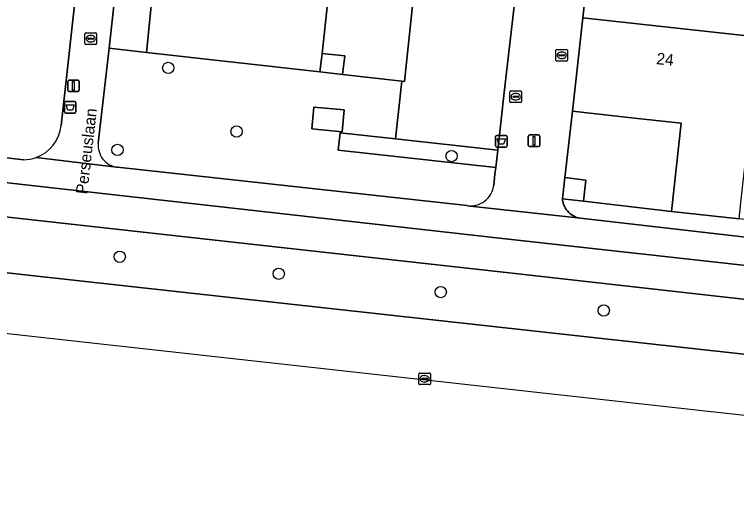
# Model space of a CAD drawing. Extents: x 162396 to 163643, y 386452 to 387406.
# Drawn here: x 162446.5 to 162508.8, y 386453.3 to 386495.5 of the extents above; entities that cross this region are included whole.
import ezdxf

# ---------------------------------------------------------------- set-up
doc = ezdxf.new("R2010")
doc.units = 0
for name, color, linetype in [('IMGEO_Afvalbak', 7, 'Continuous'), ('IMGEO_Berm_groen', 7, 'Continuous'), ('IMGEO_Boom', 7, 'Continuous'), ('IMGEO_Brandkraan', 7, 'Continuous'), ('IMGEO_Erf', 7, 'Continuous'), ('IMGEO_Fietspad_gesloten', 7, 'Continuous'), ('IMGEO_Groenvoorziening', 7, 'Continuous'), ('IMGEO_Haag', 7, 'Continuous'), ('IMGEO_Kolk', 7, 'Continuous'), ('IMGEO_Lichtmast', 7, 'Continuous'), ('IMGEO_Muur', 7, 'Continuous'), ('IMGEO_Openbare_ruimte_label', 7, 'Continuous'), ('IMGEO_Pand', 7, 'Continuous'), ('IMGEO_Pand_nummerreeks', 7, 'Continuous'), ('IMGEO_Rijbaan_regionaal_gesloten', 7, 'Continuous'), ('IMGEO_Rioolput', 7, 'Continuous'), ('IMGEO_Voetpad_open', 7, 'Continuous')]:
    doc.layers.add(name, color=color, linetype=linetype)

msp = doc.modelspace()

# ---------------------------------------------------------------- linework, layer by layer
at = {"layer": 'IMGEO_Afvalbak'}
for p, q in [((162450.85, 386487.153), (162450.85, 386487.953)), ((162450.85, 386487.953), (162450.85, 386487.153)), ((162450.95, 386488.053), (162451.74, 386488.053)), ((162451.74, 386488.053), (162450.95, 386488.053)), ((162451.84, 386487.953), (162451.84, 386487.153)), ((162451.84, 386487.153), (162451.84, 386487.953)), ((162451.74, 386487.053), (162450.95, 386487.053)), ((162450.95, 386487.053), (162451.74, 386487.053)), ((162488.115, 386485.124), (162488.905, 386485.124)), ((162488.905, 386485.124), (162488.115, 386485.124)), ((162488.015, 386484.224), (162488.015, 386485.024)), ((162488.015, 386485.024), (162488.015, 386484.224)), ((162489.005, 386485.024), (162489.005, 386484.224)), ((162489.005, 386484.224), (162489.005, 386485.024)), ((162488.905, 386484.124), (162488.115, 386484.124)), ((162488.115, 386484.124), (162488.905, 386484.124))]:
    msp.add_line(p, q, dxfattribs=at)
for points in [[(162450.993, 386487.767), (162451.697, 386487.767), (162451.548, 386487.297), (162451.142, 386487.297), (162450.993, 386487.767)], [(162488.158, 386484.838), (162488.862, 386484.838), (162488.713, 386484.368), (162488.307, 386484.368), (162488.158, 386484.838)]]:
    msp.add_lwpolyline(points, dxfattribs=at)
for centre, start, end in [((162450.95, 386487.953), 90, 180), ((162450.95, 386487.953), 90, 180), ((162451.74, 386487.953), 0, 90), ((162451.74, 386487.953), 360, 90), ((162450.95, 386487.153), 180, 270), ((162450.95, 386487.153), 180, 270), ((162451.74, 386487.153), 270, 0), ((162451.74, 386487.153), 270, 0), ((162488.115, 386485.024), 90, 180), ((162488.115, 386485.024), 90, 180), ((162488.905, 386485.024), 0, 90), ((162488.905, 386485.024), 360, 90), ((162488.115, 386484.224), 180, 270), ((162488.115, 386484.224), 180, 270), ((162488.905, 386484.224), 270, 0), ((162488.905, 386484.224), 270, 0)]:
    msp.add_arc(centre, 0.1, start, end, dxfattribs=at)
at = {"layer": 'IMGEO_Berm_groen'}
for points in [[(162401.944, 386482.942), (162399.012, 386478.452), (162531.025, 386463.884)], [(162553.584, 386466.035), (162546.94, 386466.783), (162489.45, 386473.258), (162443.374, 386478.373), (162401.944, 386482.942)]]:
    msp.add_lwpolyline(points, dxfattribs=at)
at = {"layer": 'IMGEO_Boom'}
for centre in [(162459.798, 386490.937), (162465.686, 386485.463), (162455.419, 386483.87), (162484.225, 386483.346), (162455.611, 386474.664), (162469.321, 386473.204), (162483.287, 386471.626), (162497.341, 386470.037)]:
    msp.add_circle(centre, 0.489, dxfattribs=at)
at = {"layer": 'IMGEO_Brandkraan'}
for p, q in [((162452.616, 386493.035), (162452.616, 386493.887)), ((162452.691, 386493.961), (162453.543, 386493.961)), ((162453.617, 386493.887), (162453.617, 386493.035)), ((162452.875, 386493.455), (162452.875, 386493.467)), ((162453.313, 386493.418), (162452.915, 386493.418)), ((162452.918, 386493.504), (162453.316, 386493.504)), ((162453.104, 386493.741), (162453.129, 386493.741)), ((162453.359, 386493.467), (162453.359, 386493.455)), ((162453.543, 386492.961), (162452.691, 386492.961)), ((162453.127, 386493.181), (162453.102, 386493.181))]:
    msp.add_line(p, q, dxfattribs=at)
for points in [[(162452.616, 386493.035), (162452.616, 386493.887)], [(162452.691, 386493.961), (162453.543, 386493.961)], [(162453.617, 386493.887), (162453.617, 386493.035)], [(162453.543, 386492.961), (162452.691, 386492.961)]]:
    msp.add_lwpolyline(points, dxfattribs=at)
for centre, radius, start, end in [((162452.693, 386493.885), 0.0765, 91.55205, 178.44795), ((162452.693, 386493.885), 0.0765, 91.55205, 178.44795), ((162453.541, 386493.885), 0.0765, 1.55205, 88.44795), ((162453.541, 386493.885), 0.0765, 1.55205, 88.44795), ((162452.915, 386493.464), 0.0403, 85.87752, 175.75265), ((162452.912, 386493.454), 0.0366, 178.93798, 274.71019), ((162453.316, 386493.461), 0.043, 264.86636, 352.45326), ((162453.32, 386493.466), 0.0386, 1.73085, 96.63898), ((162452.693, 386493.037), 0.0765, 181.55205, 268.44795), ((162452.693, 386493.037), 0.0765, 181.55205, 268.44795), ((162453.541, 386493.037), 0.0765, 271.55205, 358.44795), ((162453.541, 386493.037), 0.0765, 271.55205, 358.44795)]:
    msp.add_arc(centre, radius, start, end, dxfattribs=at)
for centre, major_axis, ratio, start_param, end_param in [((162453.103, 386493.461), (-0.387, 0.002), 0.722429, 4.712389, 7.853982), ((162453.128, 386493.461), (-0.39, 0.002), 0.717154, 1.570796, 4.712389)]:
    msp.add_ellipse(centre, major_axis=major_axis, ratio=ratio, start_param=start_param, end_param=end_param, dxfattribs=at)
at = {"layer": 'IMGEO_Erf'}
for points in [[(162461.151, 386522.026), (162461.178, 386522.265), (162462.829, 386537.098), (162459.71, 386537.473), (162455.514, 386500), (162454.691, 386492.655), (162457.914, 386492.254), (162458.699, 386500), (162459.496, 386507.157)], [(162481.076, 386498.493), (162473.847, 386499.268), (162473.561, 386496.713), (162473.053, 386492.171), (162475.01, 386491.977), (162474.813, 386490.373), (162479.926, 386489.804), (162480.167, 386489.777)], [(162503.194, 386478.575), (162504.03, 386486.169), (162500, 386486.613), (162494.656, 386487.201), (162493.991, 386481.485), (162495.795, 386481.28), (162495.594, 386479.457)]]:
    msp.add_lwpolyline(points, close=True, dxfattribs=at)
at = {"layer": 'IMGEO_Fietspad_gesloten'}
for points in [[(162403.801, 386485.785), (162401.944, 386482.942), (162443.374, 386478.373), (162489.45, 386473.258), (162546.94, 386466.783), (162553.584, 386466.035)], [(162612.598, 386468.115), (162608.694, 386467.214), (162607.786, 386467.135), (162574.796, 386468.398), (162557.744, 386468.633), (162551.636, 386469.243), (162536, 386470.973), (162488.361, 386476.276), (162403.801, 386485.785)]]:
    msp.add_lwpolyline(points, dxfattribs=at)
at = {"layer": 'IMGEO_Groenvoorziening'}
for points in [[(162456.255, 386538.063), (162453.833, 386537.665), (162450.665, 386538.022), (162448.106, 386538.987), (162439.87, 386523.156), (162436.396, 386525.055), (162434.169, 386520.583), (162432.096, 386516.885), (162427.708, 386506.981), (162427.991, 386506.875), (162431.682, 386505.492), (162432.408, 386505.149), (162433.047, 386504.663), (162433.782, 386503.713), (162434.049, 386503.368), (162434.634, 386501.453), (162434.381, 386499.718), (162426.756, 386491.057), (162424.097, 386490.065), (162419.332, 386490.597), (162417.794, 386486.43), (162447.343, 386483.029)], [(162450.572, 386485.975), (162452.109, 386499.982), (162456.255, 386538.063)], [(162479.926, 386489.804), (162474.813, 386490.373), (162472.876, 386490.589), (162457.914, 386492.254), (162454.691, 386492.655), (162453.763, 386484.458)], [(162487.855, 386480.819), (162487.967, 386481.777), (162488.032, 386482.345), (162474.44, 386483.844), (162474.605, 386485.34), (162479.376, 386484.814), (162479.926, 386489.804)], [(162455.43, 386482.375), (162485.556, 386479.075)]]:
    msp.add_lwpolyline(points, dxfattribs=at)
for points in [[(162474.966, 386487.337), (162474.799, 386485.444), (162472.173, 386485.676), (162472.34, 386487.569)], [(162509.008, 386477.935), (162503.194, 386478.575), (162495.594, 386479.457), (162493.78, 386479.668), (162493.8, 386479.503), (162493.835, 386479.341), (162493.885, 386479.183), (162493.948, 386479.029), (162494.025, 386478.882), (162494.114, 386478.743), (162494.216, 386478.612), (162494.329, 386478.49), (162494.452, 386478.379), (162494.585, 386478.28), (162494.726, 386478.193), (162494.874, 386478.118), (162495.029, 386478.058), (162495.188, 386478.011), (162495.33, 386477.982), (162510.087, 386476.298), (162510.267, 386477.796)]]:
    msp.add_lwpolyline(points, close=True, dxfattribs=at)
for centre, radius, start, end in [((162447.28, 386486.341), 3.313, 289.98818, 353.65501), ((162455.634, 386484.247), 1.883, 173.54974, 263.79), ((162447.285, 386486.313), 3.285, 271.01852, 290.0719), ((162485.863, 386481.057), 2.006, 261.18932, 353.17791)]:
    msp.add_arc(centre, radius, start, end, dxfattribs=at)
at = {"layer": 'IMGEO_Haag'}
msp.add_lwpolyline([(162509.008, 386477.935), (162503.194, 386478.575), (162495.594, 386479.457), (162493.78, 386479.668), (162493.8, 386479.503), (162493.835, 386479.341), (162493.885, 386479.183), (162493.948, 386479.029), (162494.025, 386478.882), (162494.114, 386478.743), (162494.216, 386478.612), (162494.329, 386478.49), (162494.452, 386478.379), (162494.585, 386478.28), (162494.726, 386478.193), (162494.874, 386478.118), (162495.029, 386478.058), (162495.188, 386478.011), (162495.33, 386477.982), (162510.087, 386476.298), (162510.267, 386477.796)], close=True, dxfattribs=at)
at = {"layer": 'IMGEO_Kolk'}
for p, q in [((162489.25, 386488.028), (162489.25, 386488.88)), ((162489.325, 386488.954), (162490.177, 386488.954)), ((162490.251, 386488.88), (162490.251, 386488.028)), ((162489.509, 386488.448), (162489.509, 386488.46)), ((162489.947, 386488.411), (162489.549, 386488.411)), ((162489.552, 386488.497), (162489.95, 386488.497)), ((162489.738, 386488.734), (162489.763, 386488.734)), ((162489.993, 386488.46), (162489.993, 386488.448)), ((162490.177, 386487.954), (162489.325, 386487.954)), ((162489.761, 386488.174), (162489.736, 386488.174))]:
    msp.add_line(p, q, dxfattribs=at)
for points in [[(162489.25, 386488.028), (162489.25, 386488.88)], [(162489.325, 386488.954), (162490.177, 386488.954)], [(162490.251, 386488.88), (162490.251, 386488.028)], [(162490.177, 386487.954), (162489.325, 386487.954)]]:
    msp.add_lwpolyline(points, dxfattribs=at)
for centre, radius, start, end in [((162489.327, 386488.878), 0.0765, 91.55205, 178.44795), ((162489.327, 386488.878), 0.0765, 91.55205, 178.44795), ((162490.175, 386488.878), 0.0765, 1.55205, 88.44795), ((162490.175, 386488.878), 0.0765, 1.55205, 88.44795), ((162489.549, 386488.457), 0.0403, 85.87752, 175.75265), ((162489.546, 386488.447), 0.0366, 178.93798, 274.71019), ((162489.95, 386488.454), 0.043, 264.86636, 352.45326), ((162489.954, 386488.459), 0.0386, 1.73085, 96.63898), ((162489.327, 386488.03), 0.0765, 181.55205, 268.44795), ((162489.327, 386488.03), 0.0765, 181.55205, 268.44795), ((162490.175, 386488.03), 0.0765, 271.55205, 358.44795), ((162490.175, 386488.03), 0.0765, 271.55205, 358.44795)]:
    msp.add_arc(centre, radius, start, end, dxfattribs=at)
for centre, major_axis, ratio, start_param, end_param in [((162489.737, 386488.454), (-0.387, 0.002), 0.722429, 4.712389, 7.853982), ((162489.762, 386488.454), (-0.39, 0.002), 0.717154, 1.570796, 4.712389)]:
    msp.add_ellipse(centre, major_axis=major_axis, ratio=ratio, start_param=start_param, end_param=end_param, dxfattribs=at)
at = {"layer": 'IMGEO_Lichtmast'}
for p, q in [((162451.128, 386488.995), (162451.128, 386489.795)), ((162451.128, 386489.795), (162451.128, 386488.995)), ((162451.228, 386489.895), (162452.018, 386489.895)), ((162452.018, 386489.895), (162451.228, 386489.895)), ((162452.118, 386489.795), (162452.118, 386488.995)), ((162452.118, 386488.995), (162452.118, 386489.795)), ((162452.018, 386488.895), (162451.228, 386488.895)), ((162451.228, 386488.895), (162452.018, 386488.895)), ((162490.941, 386485.164), (162491.731, 386485.164)), ((162491.731, 386485.164), (162490.941, 386485.164)), ((162490.841, 386484.264), (162490.841, 386485.064)), ((162490.841, 386485.064), (162490.841, 386484.264)), ((162491.831, 386485.064), (162491.831, 386484.264)), ((162491.831, 386484.264), (162491.831, 386485.064)), ((162491.731, 386484.164), (162490.941, 386484.164)), ((162490.941, 386484.164), (162491.731, 386484.164))]:
    msp.add_line(p, q, dxfattribs=at)
for points in [[(162451.548, 386489.77), (162451.698, 386489.77), (162451.698, 386489.02), (162451.548, 386489.02), (162451.548, 386489.77)], [(162491.261, 386485.039), (162491.411, 386485.039), (162491.411, 386484.289), (162491.261, 386484.289), (162491.261, 386485.039)]]:
    msp.add_lwpolyline(points, dxfattribs=at)
for centre, start, end in [((162451.228, 386489.795), 90, 180), ((162451.228, 386489.795), 90, 180), ((162452.018, 386489.795), 0, 90), ((162452.018, 386489.795), 360, 90), ((162451.228, 386488.995), 180, 270), ((162451.228, 386488.995), 180, 270), ((162452.018, 386488.995), 270, 0), ((162452.018, 386488.995), 270, 0), ((162490.941, 386485.064), 90, 180), ((162490.941, 386485.064), 90, 180), ((162491.731, 386485.064), 0, 90), ((162491.731, 386485.064), 360, 90), ((162490.941, 386484.264), 180, 270), ((162490.941, 386484.264), 180, 270), ((162491.731, 386484.264), 270, 0), ((162491.731, 386484.264), 270, 0)]:
    msp.add_arc(centre, 0.1, start, end, dxfattribs=at)
at = {"layer": 'IMGEO_Muur'}
for points in [[(162494.656, 386487.201), (162493.991, 386481.485)], [(162503.194, 386478.575), (162495.594, 386479.457)]]:
    msp.add_lwpolyline(points, dxfattribs=at)
at = {"layer": 'IMGEO_Pand'}
for points in [[(162473.561, 386496.713), (162466.637, 386497.441), (162467.534, 386506.281), (162459.496, 386507.157), (162458.699, 386500), (162457.914, 386492.254), (162472.876, 386490.589), (162473.053, 386492.171)], [(162490.047, 386500), (162490.478, 386503.779), (162481.773, 386504.728), (162476.571, 386505.296), (162474.546, 386505.516), (162474.353, 386503.793), (162473.847, 386499.268), (162481.076, 386498.493), (162480.167, 386489.777), (162479.926, 386489.804), (162479.376, 386484.814), (162488.203, 386483.841), (162488.771, 386488.819)], [(162510.731, 386493.592), (162500, 386494.773), (162495.544, 386495.264), (162494.656, 386487.201), (162500, 386486.613), (162504.03, 386486.169), (162503.194, 386478.575), (162509.008, 386477.935), (162509.219, 386479.85), (162509.84, 386485.488)], [(162475.01, 386491.977), (162473.053, 386492.171), (162472.876, 386490.589), (162474.813, 386490.373)], [(162474.966, 386487.337), (162472.34, 386487.569), (162472.173, 386485.676), (162474.799, 386485.444)], [(162495.795, 386481.28), (162493.991, 386481.485), (162493.78, 386479.668), (162495.594, 386479.457)]]:
    msp.add_lwpolyline(points, close=True, dxfattribs=at)
at = {"layer": 'IMGEO_Rijbaan_regionaal_gesloten'}
for points in [[(162531.025, 386463.884), (162399.012, 386478.452), (162398.218, 386477.235)], [(162398.218, 386477.235), (162398.199, 386477.095), (162397.71, 386473.402), (162551.46, 386456.355), (162617.109, 386453.314), (162617.108, 386454.803), (162610.997, 386454.996)]]:
    msp.add_lwpolyline(points, dxfattribs=at)
at = {"layer": 'IMGEO_Rioolput'}
for p, q in [((162493.22, 386491.603), (162493.22, 386492.455)), ((162493.295, 386492.529), (162494.147, 386492.529)), ((162493.479, 386492.023), (162493.479, 386492.035)), ((162493.917, 386491.986), (162493.519, 386491.986)), ((162493.522, 386492.072), (162493.92, 386492.072)), ((162493.708, 386492.309), (162493.733, 386492.309)), ((162493.963, 386492.035), (162493.963, 386492.023)), ((162494.221, 386492.455), (162494.221, 386491.603)), ((162494.147, 386491.529), (162493.295, 386491.529)), ((162493.731, 386491.749), (162493.706, 386491.749)), ((162481.397, 386463.723), (162481.397, 386464.575)), ((162481.472, 386464.649), (162482.324, 386464.649)), ((162482.398, 386464.575), (162482.398, 386463.723)), ((162481.656, 386464.143), (162481.656, 386464.155)), ((162482.094, 386464.106), (162481.696, 386464.106)), ((162481.699, 386464.192), (162482.097, 386464.192)), ((162481.885, 386464.429), (162481.91, 386464.429)), ((162482.14, 386464.155), (162482.14, 386464.143)), ((162482.324, 386463.649), (162481.472, 386463.649)), ((162481.908, 386463.869), (162481.883, 386463.869))]:
    msp.add_line(p, q, dxfattribs=at)
for points in [[(162493.22, 386491.603), (162493.22, 386492.455)], [(162493.295, 386492.529), (162494.147, 386492.529)], [(162494.221, 386492.455), (162494.221, 386491.603)], [(162494.147, 386491.529), (162493.295, 386491.529)], [(162481.397, 386463.723), (162481.397, 386464.575)], [(162481.472, 386464.649), (162482.324, 386464.649)], [(162482.398, 386464.575), (162482.398, 386463.723)], [(162482.324, 386463.649), (162481.472, 386463.649)]]:
    msp.add_lwpolyline(points, dxfattribs=at)
for centre, radius, start, end in [((162493.297, 386492.453), 0.0765, 91.55205, 178.44795), ((162493.297, 386492.453), 0.0765, 91.55205, 178.44795), ((162493.519, 386492.032), 0.0403, 85.87752, 175.75265), ((162493.516, 386492.022), 0.0366, 178.93798, 274.71019), ((162493.92, 386492.029), 0.043, 264.86636, 352.45326), ((162493.924, 386492.034), 0.0386, 1.73085, 96.63898), ((162494.145, 386492.453), 0.0765, 1.55205, 88.44795), ((162494.145, 386492.453), 0.0765, 1.55205, 88.44795), ((162493.297, 386491.605), 0.0765, 181.55205, 268.44795), ((162493.297, 386491.605), 0.0765, 181.55205, 268.44795), ((162494.145, 386491.605), 0.0765, 271.55205, 358.44795), ((162494.145, 386491.605), 0.0765, 271.55205, 358.44795), ((162481.474, 386464.573), 0.0765, 91.55205, 178.44795), ((162481.474, 386464.573), 0.0765, 91.55205, 178.44795), ((162482.322, 386464.573), 0.0765, 1.55205, 88.44795), ((162482.322, 386464.573), 0.0765, 1.55205, 88.44795), ((162481.696, 386464.152), 0.0403, 85.87752, 175.75265), ((162481.693, 386464.142), 0.0366, 178.93798, 274.71019), ((162482.097, 386464.149), 0.043, 264.86636, 352.45326), ((162482.101, 386464.154), 0.0386, 1.73085, 96.63898), ((162481.474, 386463.725), 0.0765, 181.55205, 268.44795), ((162481.474, 386463.725), 0.0765, 181.55205, 268.44795), ((162482.322, 386463.725), 0.0765, 271.55205, 358.44795), ((162482.322, 386463.725), 0.0765, 271.55205, 358.44795)]:
    msp.add_arc(centre, radius, start, end, dxfattribs=at)
for centre, major_axis, ratio, start_param, end_param in [((162493.707, 386492.029), (-0.387, 0.002), 0.722429, 4.712389, 7.853982), ((162493.732, 386492.029), (-0.39, 0.002), 0.717154, 1.570796, 4.712389), ((162481.884, 386464.149), (-0.387, 0.002), 0.722429, 4.712389, 7.853982), ((162481.909, 386464.149), (-0.39, 0.002), 0.717154, 1.570796, 4.712389)]:
    msp.add_ellipse(centre, major_axis=major_axis, ratio=ratio, start_param=start_param, end_param=end_param, dxfattribs=at)
at = {"layer": 'IMGEO_Voetpad_open'}
for points in [[(162509.288, 386537.015), (162506.098, 386537.374), (162502.907, 386537.733), (162499.717, 386538.092), (162496.527, 386538.451), (162493.336, 386538.81), (162491.064, 386539.065), (162488.923, 386539.306), (162486.439, 386539.585), (162478.21, 386540.51), (162478.229, 386540.682), (162476.066, 386540.905), (162474.859, 386540.892), (162456.771, 386542.788), (162456.255, 386538.063), (162452.109, 386499.982), (162450.572, 386485.975)], [(162453.763, 386484.458), (162454.691, 386492.655), (162455.514, 386500), (162459.71, 386537.473)], [(162498.593, 386533.011), (162498.572, 386533.018), (162493.896, 386533.74), (162492.205, 386518.917), (162492.179, 386518.692), (162490.478, 386503.779), (162490.047, 386500), (162488.771, 386488.819), (162488.203, 386483.841), (162488.032, 386482.345), (162487.967, 386481.777), (162487.855, 386480.819)], [(162509.296, 386510.744), (162510.746, 386524.31), (162509.639, 386524.426), (162510.539, 386531.667), (162508.736, 386531.868), (162505.167, 386500), (162505.108, 386499.473), (162500.348, 386500), (162500, 386500.039), (162499.111, 386500.137), (162496.117, 386500.466), (162495.544, 386495.264), (162500, 386494.773), (162510.731, 386493.592), (162525.614, 386491.953), (162540.596, 386490.304), (162555.461, 386488.667), (162570.324, 386487.031), (162575.176, 386486.432)], [(162495.544, 386495.264), (162496.117, 386500.466), (162495.149, 386500.573)], [(162485.556, 386479.075), (162485.575, 386479.067), (162495.33, 386477.982), (162495.188, 386478.011), (162495.029, 386478.058), (162494.874, 386478.118), (162494.726, 386478.193), (162494.585, 386478.28), (162494.452, 386478.379), (162494.329, 386478.49), (162494.216, 386478.612), (162494.114, 386478.743), (162494.025, 386478.882), (162493.948, 386479.029), (162493.885, 386479.183), (162493.835, 386479.341), (162493.8, 386479.503), (162493.78, 386479.668), (162493.991, 386481.485), (162494.656, 386487.201), (162495.544, 386495.264)], [(162447.343, 386483.029), (162417.794, 386486.43), (162405.293, 386488.071), (162403.801, 386485.785)], [(162403.801, 386485.785), (162488.361, 386476.276), (162536, 386470.973), (162551.636, 386469.243), (162557.744, 386468.633), (162574.796, 386468.398), (162607.786, 386467.135), (162608.694, 386467.214), (162612.598, 386468.115)], [(162448.412, 386483.228), (162455.322, 386482.378), (162455.43, 386482.375)], [(162510.087, 386476.298), (162495.33, 386477.982), (162485.575, 386479.067), (162485.556, 386479.075), (162455.43, 386482.375), (162455.322, 386482.378), (162448.412, 386483.228)]]:
    msp.add_lwpolyline(points, dxfattribs=at)
msp.add_lwpolyline([(162488.203, 386483.841), (162479.376, 386484.814), (162474.605, 386485.34), (162474.44, 386483.844), (162488.032, 386482.345)], close=True, dxfattribs=at)
for centre, radius, start, end in [((162447.28, 386486.341), 3.313, 289.98818, 353.65501), ((162455.634, 386484.247), 1.883, 173.54974, 263.79), ((162447.285, 386486.313), 3.285, 271.01852, 290.0719), ((162485.863, 386481.057), 2.006, 261.18932, 353.17791)]:
    msp.add_arc(centre, radius, start, end, dxfattribs=at)

# ---------------------------------------------------------------- texts
at = {"layer": 'IMGEO_Openbare_ruimte_label'}
msp.add_text('Perseuslaan', height=1, rotation=83.51434, dxfattribs=at).set_placement((162452.81, 386480.015))
at = {"layer": 'IMGEO_Pand_nummerreeks'}
msp.add_text('24', height=1, rotation=353.71465, dxfattribs=at).set_placement((162501.842, 386491.271))

doc.saveas('drawing.dxf')
